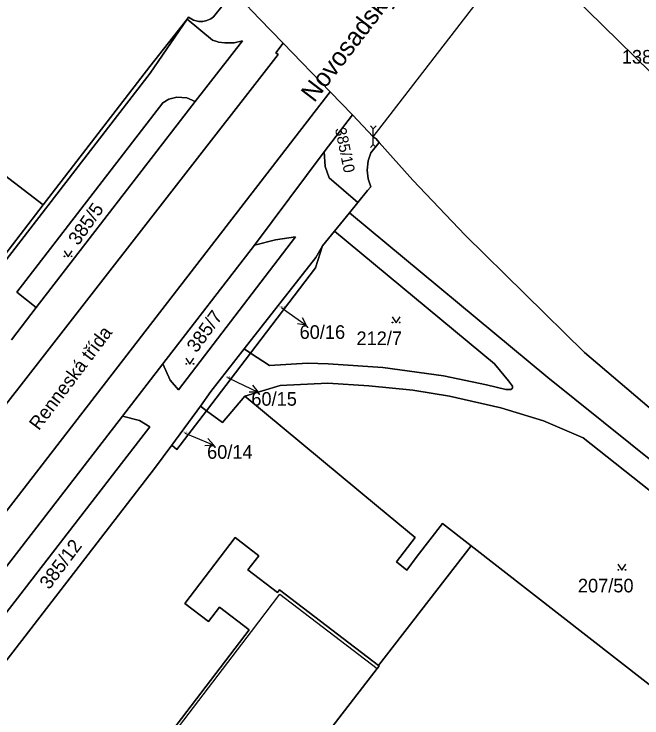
# Model space of a CAD drawing. Extents: x -598934 to -598196, y -1162208 to -1161502.
# Drawn here: x -598764.6 to -598686.2, y -1162016.6 to -1161928.6 of the extents above; entities that cross this region are included whole.
import ezdxf

# ---------------------------------------------------------------- set-up
doc = ezdxf.new("R2010")
doc.units = 0
for name, color, linetype in [('KN_CAR_KR', 7, 'Continuous'), ('KN_KULTURY', 7, 'Continuous'), ('KN_PARC_CIS_POM', 7, 'Continuous'), ('KN_PARC_CIS_POZ', 7, 'Continuous'), ('KN_PARC_PLOCHA', 7, 'Continuous'), ('KN_ULICE', 7, 'Continuous'), ('PARC_C_SIPKA', 7, 'Continuous'), ('parcely_l', 7, 'Continuous')]:
    doc.layers.add(name, color=color, linetype=linetype)

msp = doc.modelspace()

# ---------------------------------------------------------------- linework, layer by layer
at = {"layer": 'KN_CAR_KR'}
for points in [[(-598719.75, -1161943.9), (-598701.26, -1161919.92)], [(-598734.99, -1162005.76), (-598731.44, -1162001.11)], [(-598731.44, -1162001.11), (-598719.25, -1162010.41)], [(-598753.65, -1162030.23), (-598734.99, -1162005.76)]]:
    msp.add_lwpolyline(points, dxfattribs=at)
at = {"layer": 'KN_KULTURY'}
msp.add_line((-598719.75, -1161944.9), (-598719.75, -1161942.9), dxfattribs=at)
for points in [[(-598720.104, -1161942.547), (-598719.75, -1161942.9), (-598719.396, -1161942.547)], [(-598720.104, -1161945.254), (-598719.75, -1161944.9), (-598719.396, -1161945.254)], [(-598758.392, -1161958.162), (-598757.892, -1161958.912), (-598757.392, -1161958.162)], [(-598717.412, -1161966.442), (-598716.912, -1161967.192), (-598716.412, -1161966.442)], [(-598743.162, -1161971.592), (-598742.662, -1161972.342), (-598742.162, -1161971.592)], [(-598689.192, -1161997.372), (-598688.692, -1161998.122), (-598688.192, -1161997.372)]]:
    msp.add_lwpolyline(points, dxfattribs=at)
for centre in [(-598758.342, -1161958.861), (-598757.443, -1161958.861), (-598717.362, -1161967.141), (-598716.463, -1161967.141), (-598743.112, -1161972.291), (-598742.213, -1161972.291), (-598689.142, -1161998.071), (-598688.243, -1161998.071)]:
    msp.add_circle(centre, 0.05, dxfattribs=at)
at = {"layer": 'KN_PARC_PLOCHA'}
for points in [[(-598788.14, -1161822.37), (-598718.78, -1161901.85), (-598718.11, -1161902.63), (-598715.55, -1161905.25), (-598712.14, -1161908.77), (-598707.37, -1161913.69), (-598703.84, -1161917.32), (-598701.26, -1161919.92), (-598700.98, -1161920.26), (-598681.1, -1161939.74)], [(-598667.16, -1161993.18), (-598693.35, -1161970.89), (-598708.28, -1161956.21), (-598714.8, -1161949.33), (-598719.01, -1161944.61), (-598719.41, -1161944.16), (-598719.75, -1161943.9), (-598722.36, -1161941.17), (-598725.15, -1161938.28), (-598731.03, -1161932.2), (-598733.97, -1161929.15), (-598736.42, -1161926.53), (-598737.15, -1161925.8), (-598813.1, -1161843.8)], [(-598681.1, -1161939.74), (-598700.98, -1161920.26), (-598701.26, -1161919.92), (-598700.12, -1161918.59), (-598699.11, -1161917.76), (-598697.85, -1161917.15), (-598696.49, -1161916.92), (-598694.89, -1161917.09), (-598695.11, -1161917.58), (-598690.51, -1161921.94), (-598684.58, -1161916.02)], [(-598736.42, -1161926.53), (-598733.97, -1161929.15), (-598731.03, -1161932.2), (-598731.93, -1161933.4), (-598731.65, -1161933.61), (-598784.24, -1162001.22), (-598786.26, -1162003.29), (-598788.46, -1162005.15), (-598790.94, -1162007.24), (-598794.04, -1162009.21), (-598797.52, -1162010.97), (-598804.91, -1162020.57)], [(-598738.52, -1161927.42), (-598739.72, -1161928.9), (-598740.06, -1161929.16), (-598740.57, -1161929.39), (-598741.06, -1161929.5), (-598741.54, -1161929.51), (-598742.22, -1161929.33), (-598742.84, -1161928.96), (-598742.99, -1161929.21), (-598747.68, -1161935.13), (-598761.02, -1161952.44), (-598766.41, -1161948.3), (-598768.47, -1161946.75), (-598791.6, -1161928.67), (-598791.18, -1161928.31)], [(-598764.96, -1161969.29), (-598761.87, -1161965.27), (-598742, -1161939.51), (-598736.09, -1161931.9), (-598737.12, -1161932.15), (-598738.32, -1161932.17), (-598739.1, -1161932.07), (-598739.16, -1161932.05), (-598739.83, -1161931.83), (-598742.99, -1161929.21), (-598742.84, -1161928.96), (-598742.22, -1161929.33), (-598741.54, -1161929.51), (-598741.06, -1161929.5), (-598740.57, -1161929.39), (-598740.06, -1161929.16), (-598739.72, -1161928.9), (-598738.52, -1161927.42)], [(-598770.15, -1161965.15), (-598747.65, -1161935.96), (-598742.99, -1161929.21), (-598739.83, -1161931.83), (-598739.16, -1161932.05), (-598739.1, -1161932.07), (-598738.32, -1161932.17), (-598737.12, -1161932.15), (-598736.09, -1161931.9), (-598742, -1161939.51), (-598743.07, -1161939.04), (-598744.31, -1161938.95), (-598745.29, -1161939.23), (-598746.05, -1161939.69), (-598764.31, -1161963.36), (-598761.87, -1161965.27), (-598764.96, -1161969.29)], [(-598805.25, -1162042.08), (-598784.14, -1162014.75), (-598725.73, -1161939.03), (-598725.15, -1161938.28), (-598722.36, -1161941.17), (-598725.91, -1161945.8), (-598734.6, -1161957.45), (-598746.07, -1161972.32), (-598751.1, -1161978.85), (-598781.01, -1162017.58)], [(-598673.9, -1161993.31), (-598697.93, -1161974.03), (-598722.71, -1161953.41), (-598721.69, -1161952.15), (-598720.46, -1161950.64), (-598720.05, -1161950.18), (-598720.4, -1161949.18), (-598720.53, -1161948.08), (-598720.4, -1161946.93), (-598720.05, -1161945.94), (-598719.01, -1161944.61), (-598714.8, -1161949.33), (-598708.28, -1161956.21), (-598693.35, -1161970.89), (-598667.16, -1161993.18)], [(-598779.24, -1162021.04), (-598747.68, -1161980.16), (-598748.97, -1161979.37), (-598751.1, -1161978.85), (-598746.07, -1161972.32), (-598745.12, -1161974.36), (-598744.11, -1161975.57), (-598729.49, -1161956.43), (-598731.99, -1161956.81), (-598734.6, -1161957.45), (-598725.91, -1161945.8), (-598725.77, -1161947.64), (-598725.25, -1161949.06), (-598721.69, -1161952.15), (-598722.71, -1161953.41), (-598724.6, -1161955.73), (-598726.08, -1161957.55), (-598726.95, -1161959.02), (-598735.88, -1161970.42), (-598740.07, -1161975.77), (-598741.35, -1161977.6), (-598744.94, -1161982.47), (-598747.09, -1161985.38), (-598801.66, -1162056.1)], [(-598766.41, -1161948.3), (-598761.02, -1161952.44), (-598770.63, -1161964.93)], [(-598676.14, -1161995.36), (-598693.54, -1161981.55), (-598698.48, -1161979.43), (-598703.8, -1161977.81), (-598710.24, -1161976.34), (-598714.81, -1161975.61), (-598720.3, -1161975.06), (-598725.45, -1161974.72), (-598731.38, -1161975.01), (-598735.8, -1161976.34), (-598738.58, -1161979.62), (-598740.58, -1161978.16), (-598735.08, -1161970.95), (-598732.72, -1161972.5), (-598727.99, -1161972.24), (-598725.38, -1161972.31), (-598718.55, -1161972.75), (-598710.97, -1161973.82), (-598705.6, -1161974.91), (-598703.18, -1161975.51), (-598702.57, -1161975.52), (-598702.36, -1161975.36), (-598702.37, -1161975.09), (-598702.84, -1161974.44), (-598704.62, -1161972.3), (-598724.6, -1161955.73), (-598722.71, -1161953.41), (-598697.93, -1161974.03), (-598673.9, -1161993.31)], [(-598678.12, -1162018), (-598707.54, -1161995.04), (-598711.09, -1161992.27), (-598714.26, -1161996.34), (-598715.58, -1161998.09), (-598716.87, -1161997.05), (-598714.53, -1161994), (-598719.09, -1161990.21), (-598735.8, -1161976.34), (-598731.38, -1161975.01), (-598725.45, -1161974.72), (-598720.3, -1161975.06), (-598714.81, -1161975.61), (-598710.24, -1161976.34), (-598703.8, -1161977.81), (-598698.48, -1161979.43), (-598693.54, -1161981.55), (-598676.14, -1161995.36)], [(-598801.66, -1162056.1), (-598747.09, -1161985.38), (-598744.94, -1161982.47), (-598744.28, -1161983.01), (-598740.58, -1161978.16), (-598738.58, -1161979.62), (-598735.8, -1161976.34), (-598719.09, -1161990.21), (-598714.53, -1161994), (-598716.87, -1161997.05), (-598715.58, -1161998.09), (-598714.26, -1161996.34), (-598711.09, -1161992.27), (-598707.54, -1161995.04), (-598719.1, -1162010.02), (-598731.48, -1162000.58), (-598731.72, -1162000.9), (-598735.42, -1161998.08), (-598734.05, -1161996.29), (-598737.03, -1161994.01), (-598743.32, -1162002.25), (-598740.33, -1162004.52), (-598738.97, -1162002.74), (-598735.27, -1162005.55), (-598753.92, -1162030.01)], [(-598753.92, -1162030.01), (-598735.27, -1162005.55), (-598738.97, -1162002.74), (-598740.33, -1162004.52), (-598743.32, -1162002.25), (-598737.03, -1161994.01), (-598734.05, -1161996.29), (-598735.42, -1161998.08), (-598731.72, -1162000.9), (-598731.48, -1162000.58), (-598719.1, -1162010.02), (-598719.01, -1162010.09), (-598719.25, -1162010.41), (-598741.79, -1162039.6)], [(-598741.79, -1162039.6), (-598719.25, -1162010.41), (-598719.01, -1162010.09), (-598719.1, -1162010.02), (-598707.54, -1161995.04), (-598678.12, -1162018)]]:
    msp.add_lwpolyline(points, dxfattribs=at)
for points in [[(-598803.3, -1162002.48), (-598801.01, -1162001.82), (-598797.65, -1161999.51), (-598795.7, -1161997.63), (-598791.38, -1161991.95), (-598770.63, -1161964.93), (-598761.02, -1161952.44), (-598747.68, -1161935.13), (-598742.99, -1161929.21), (-598747.65, -1161935.96), (-598770.15, -1161965.15), (-598795.5, -1161997.96), (-598796.88, -1161999.4), (-598798.39, -1162000.7), (-598800, -1162001.69), (-598801.94, -1162002.33)], [(-598725.15, -1161938.28), (-598725.73, -1161939.03), (-598784.14, -1162014.75), (-598805.25, -1162042.08), (-598805.73, -1162041.71), (-598824.9, -1162066.06), (-598829.3, -1162071.75), (-598834.62, -1162067.66), (-598830.2, -1162061.93), (-598819.69, -1162047.55), (-598811.67, -1162037.16), (-598811.81, -1162037.05), (-598811.38, -1162036.49), (-598784.24, -1162001.22), (-598731.65, -1161933.61), (-598731.93, -1161933.4), (-598731.03, -1161932.2)], [(-598742, -1161939.51), (-598761.87, -1161965.27), (-598764.31, -1161963.36), (-598746.05, -1161939.69), (-598745.29, -1161939.23), (-598744.31, -1161938.95), (-598743.07, -1161939.04)], [(-598719.01, -1161944.61), (-598720.05, -1161945.94), (-598720.4, -1161946.93), (-598720.53, -1161948.08), (-598720.4, -1161949.18), (-598720.05, -1161950.18), (-598720.46, -1161950.64), (-598721.69, -1161952.15), (-598725.25, -1161949.06), (-598725.77, -1161947.64), (-598725.91, -1161945.8), (-598722.36, -1161941.17), (-598719.75, -1161943.9), (-598719.41, -1161944.16)], [(-598735.08, -1161970.95), (-598726.96, -1161960.31), (-598726.08, -1161957.55), (-598724.6, -1161955.73), (-598704.62, -1161972.3), (-598702.84, -1161974.44), (-598702.37, -1161975.09), (-598702.36, -1161975.36), (-598702.57, -1161975.52), (-598703.18, -1161975.51), (-598705.6, -1161974.91), (-598710.97, -1161973.82), (-598718.55, -1161972.75), (-598725.38, -1161972.31), (-598727.99, -1161972.24), (-598732.72, -1161972.5)], [(-598746.07, -1161972.32), (-598734.6, -1161957.45), (-598731.99, -1161956.81), (-598729.49, -1161956.43), (-598744.11, -1161975.57), (-598745.12, -1161974.36)], [(-598735.08, -1161970.95), (-598735.88, -1161970.42), (-598726.95, -1161959.02), (-598726.08, -1161957.55), (-598726.96, -1161960.31)], [(-598735.08, -1161970.95), (-598740.58, -1161978.16), (-598741.35, -1161977.6), (-598740.07, -1161975.77), (-598735.88, -1161970.42)], [(-598740.58, -1161978.16), (-598744.28, -1161983.01), (-598744.94, -1161982.47), (-598741.35, -1161977.6)], [(-598801.77, -1162044.56), (-598781.01, -1162017.58), (-598751.1, -1161978.85), (-598748.97, -1161979.37), (-598747.68, -1161980.16), (-598779.24, -1162021.04), (-598798.16, -1162045.56)]]:
    msp.add_lwpolyline(points, close=True, dxfattribs=at)
at = {"layer": 'PARC_C_SIPKA'}
for points in [[(-598731.24, -1161965.27), (-598730.57, -1161965.75), (-598728.124, -1161967.487)], [(-598728.65, -1161966.5), (-598728.124, -1161967.487), (-598729.229, -1161967.315)], [(-598737.97, -1161974.02), (-598736.86, -1161974.55), (-598734.149, -1161975.835)], [(-598734.839, -1161974.955), (-598734.149, -1161975.835), (-598735.267, -1161975.858)], [(-598743.3, -1161980.97), (-598742.45, -1161981.32), (-598739.681, -1161982.475)], [(-598740.412, -1161981.628), (-598739.681, -1161982.475), (-598740.797, -1161982.551)]]:
    msp.add_lwpolyline(points, dxfattribs=at)
at = {"layer": 'parcely_l'}
for points in [[(-598701.26, -1161919.92), (-598700.98, -1161920.26), (-598681.1, -1161939.74), (-598658.35, -1161959.86), (-598630.16, -1161981.32), (-598613.97, -1161991.76), (-598595.97, -1162001.6), (-598578.01, -1162010.1), (-598568.51, -1162013.74)], [(-598742.99, -1161929.21), (-598742.84, -1161928.96), (-598742.22, -1161929.33), (-598741.54, -1161929.51), (-598741.06, -1161929.5), (-598740.57, -1161929.39), (-598740.06, -1161929.16), (-598739.72, -1161928.9), (-598738.52, -1161927.42), (-598737.15, -1161925.8)], [(-598737.15, -1161925.8), (-598736.42, -1161926.53), (-598733.97, -1161929.15), (-598731.03, -1161932.2)], [(-598742.99, -1161929.21), (-598747.65, -1161935.96), (-598770.15, -1161965.15), (-598795.5, -1161997.96), (-598796.88, -1161999.4), (-598798.39, -1162000.7), (-598800, -1162001.69), (-598801.94, -1162002.33), (-598803.3, -1162002.48)], [(-598791.6, -1161928.67), (-598768.47, -1161946.75), (-598766.41, -1161948.3), (-598761.02, -1161952.44)], [(-598761.02, -1161952.44), (-598747.68, -1161935.13), (-598742.99, -1161929.21)], [(-598742, -1161939.51), (-598736.09, -1161931.9), (-598737.12, -1161932.15), (-598738.32, -1161932.17), (-598739.1, -1161932.07), (-598739.16, -1161932.05), (-598739.83, -1161931.83), (-598742.99, -1161929.21)], [(-598731.03, -1161932.2), (-598731.93, -1161933.4), (-598731.65, -1161933.61), (-598784.24, -1162001.22)], [(-598725.15, -1161938.28), (-598731.03, -1161932.2)], [(-598824.9, -1162066.06), (-598805.73, -1162041.71), (-598805.25, -1162042.08), (-598784.14, -1162014.75), (-598725.73, -1161939.03), (-598725.15, -1161938.28)], [(-598761.87, -1161965.27), (-598764.31, -1161963.36), (-598746.05, -1161939.69), (-598745.29, -1161939.23), (-598744.31, -1161938.95), (-598743.07, -1161939.04), (-598742, -1161939.51)], [(-598722.36, -1161941.17), (-598725.15, -1161938.28)], [(-598761.87, -1161965.27), (-598742, -1161939.51)], [(-598722.36, -1161941.17), (-598725.91, -1161945.8)], [(-598719.01, -1161944.61), (-598719.41, -1161944.16), (-598719.75, -1161943.9), (-598722.36, -1161941.17)], [(-598719.01, -1161944.61), (-598720.05, -1161945.94), (-598720.4, -1161946.93), (-598720.53, -1161948.08), (-598720.4, -1161949.18), (-598720.05, -1161950.18), (-598720.46, -1161950.64), (-598721.69, -1161952.15)], [(-598579.44, -1162044.4), (-598591.47, -1162039.7), (-598619.13, -1162024.88), (-598644.52, -1162009.55), (-598667.16, -1161993.18), (-598693.35, -1161970.89), (-598708.28, -1161956.21), (-598714.8, -1161949.33), (-598719.01, -1161944.61)], [(-598734.6, -1161957.45), (-598725.91, -1161945.8)], [(-598725.91, -1161945.8), (-598725.77, -1161947.64), (-598725.25, -1161949.06), (-598721.69, -1161952.15)], [(-598721.69, -1161952.15), (-598722.71, -1161953.41)], [(-598761.02, -1161952.44), (-598770.63, -1161964.93), (-598791.38, -1161991.95), (-598795.7, -1161997.63), (-598797.65, -1161999.51), (-598801.01, -1162001.82), (-598803.3, -1162002.48)], [(-598722.71, -1161953.41), (-598724.6, -1161955.73)], [(-598722.71, -1161953.41), (-598697.93, -1161974.03), (-598673.9, -1161993.31), (-598652.95, -1162008.48), (-598613.53, -1162032.97), (-598595.98, -1162042.57), (-598592.24, -1162045.35), (-598590.3, -1162047.38), (-598587.65, -1162052.06), (-598586.65, -1162057.07), (-598586.32, -1162059.38), (-598586.45, -1162061.72), (-598587.08, -1162064.36), (-598589.13, -1162070.29)], [(-598735.08, -1161970.95), (-598732.72, -1161972.5), (-598727.99, -1161972.24), (-598725.38, -1161972.31), (-598718.55, -1161972.75), (-598710.97, -1161973.82), (-598705.6, -1161974.91), (-598703.18, -1161975.51), (-598702.57, -1161975.52), (-598702.36, -1161975.36), (-598702.37, -1161975.09), (-598702.84, -1161974.44), (-598704.62, -1161972.3), (-598724.6, -1161955.73)], [(-598724.6, -1161955.73), (-598726.08, -1161957.55)], [(-598746.07, -1161972.32), (-598745.12, -1161974.36), (-598744.11, -1161975.57), (-598729.49, -1161956.43), (-598731.99, -1161956.81), (-598734.6, -1161957.45)], [(-598734.6, -1161957.45), (-598746.07, -1161972.32)], [(-598726.08, -1161957.55), (-598726.95, -1161959.02), (-598735.88, -1161970.42)], [(-598726.08, -1161957.55), (-598726.96, -1161960.31), (-598735.08, -1161970.95)], [(-598764.96, -1161969.29), (-598761.87, -1161965.27)], [(-598735.88, -1161970.42), (-598740.07, -1161975.77), (-598741.35, -1161977.6)], [(-598735.88, -1161970.42), (-598735.08, -1161970.95)], [(-598735.08, -1161970.95), (-598740.58, -1161978.16)], [(-598751.1, -1161978.85), (-598746.07, -1161972.32)], [(-598735.8, -1161976.34), (-598731.38, -1161975.01), (-598725.45, -1161974.72), (-598720.3, -1161975.06), (-598714.81, -1161975.61), (-598710.24, -1161976.34), (-598703.8, -1161977.81), (-598698.48, -1161979.43), (-598693.54, -1161981.55), (-598676.14, -1161995.36), (-598667.44, -1162001.65)], [(-598740.58, -1161978.16), (-598738.58, -1161979.62), (-598735.8, -1161976.34)], [(-598707.54, -1161995.04), (-598711.09, -1161992.27), (-598714.26, -1161996.34), (-598715.58, -1161998.09), (-598716.87, -1161997.05), (-598714.53, -1161994), (-598719.09, -1161990.21), (-598735.8, -1161976.34)], [(-598741.35, -1161977.6), (-598744.94, -1161982.47)], [(-598740.58, -1161978.16), (-598741.35, -1161977.6)], [(-598744.94, -1161982.47), (-598744.28, -1161983.01), (-598740.58, -1161978.16)], [(-598801.77, -1162044.56), (-598798.16, -1162045.56), (-598779.24, -1162021.04), (-598747.68, -1161980.16), (-598748.97, -1161979.37), (-598751.1, -1161978.85)], [(-598751.1, -1161978.85), (-598781.01, -1162017.58), (-598801.77, -1162044.56)], [(-598744.94, -1161982.47), (-598747.09, -1161985.38), (-598801.66, -1162056.1), (-598803.76, -1162058.8)], [(-598719.1, -1162010.02), (-598731.48, -1162000.58), (-598731.72, -1162000.9), (-598735.42, -1161998.08), (-598734.05, -1161996.29), (-598737.03, -1161994.01), (-598743.32, -1162002.25), (-598740.33, -1162004.52), (-598738.97, -1162002.74), (-598735.27, -1162005.55), (-598753.92, -1162030.01), (-598755.18, -1162029.07), (-598756.14, -1162030.33), (-598758.59, -1162028.46), (-598757.22, -1162026.67), (-598760.2, -1162024.4), (-598766.48, -1162032.63), (-598763.5, -1162034.9), (-598762.13, -1162033.11), (-598759.67, -1162034.99), (-598760.31, -1162035.83), (-598762.99, -1162041.4), (-598776.92, -1162059.69)], [(-598707.54, -1161995.04), (-598719.1, -1162010.02)], [(-598670.02, -1162022.54), (-598678.12, -1162018), (-598707.54, -1161995.04)], [(-598719.1, -1162010.02), (-598719.01, -1162010.09), (-598719.25, -1162010.41), (-598741.79, -1162039.6)]]:
    msp.add_lwpolyline(points, dxfattribs=at)

# ---------------------------------------------------------------- texts
at = {"layer": 'KN_PARC_CIS_POM'}
for s, p in [('60/16', (-598731.457, -1161965.27)), ('60/15', (-598738.187, -1161974.02)), ('60/14', (-598743.517, -1161980.97))]:
    msp.add_text(s, height=0.2, dxfattribs=at).set_placement(p)
at = {"layer": 'KN_PARC_CIS_POZ'}
for s, p in [('1388/1', (-598688.7, -1161934.763)), ('60/16', (-598728.962, -1161969.18)), ('212/7', (-598721.852, -1161969.96)), ('60/15', (-598734.992, -1161977.54)), ('60/14', (-598740.522, -1161984.17)), ('207/50', (-598694.187, -1162000.88))]:
    msp.add_text(s, height=1.7, dxfattribs=at).set_placement(p)
for s, height, rotation, p in [('385/10', 1.4, 281.70001, (-598724.549, -1161942.912)), ('385/5', 1.7, 54.89941, (-598756.619, -1161957.607)), ('385/7', 1.7, 53.99969, (-598741.832, -1161971.02)), ('385/12', 1.7, 53.10044, (-598760.241, -1162000.623))]:
    msp.add_text(s, height=height, rotation=rotation, dxfattribs=at).set_placement(p)
at = {"layer": 'KN_ULICE'}
for s, height, rotation, p in [('Novosadský most', 2.3, 52.48811, (-598727.14, -1161939.729)), ('Renneská třída', 1.7, 53.09987, (-598761.542, -1161980.731))]:
    msp.add_text(s, height=height, rotation=rotation, dxfattribs=at).set_placement(p)

doc.saveas('drawing.dxf')
